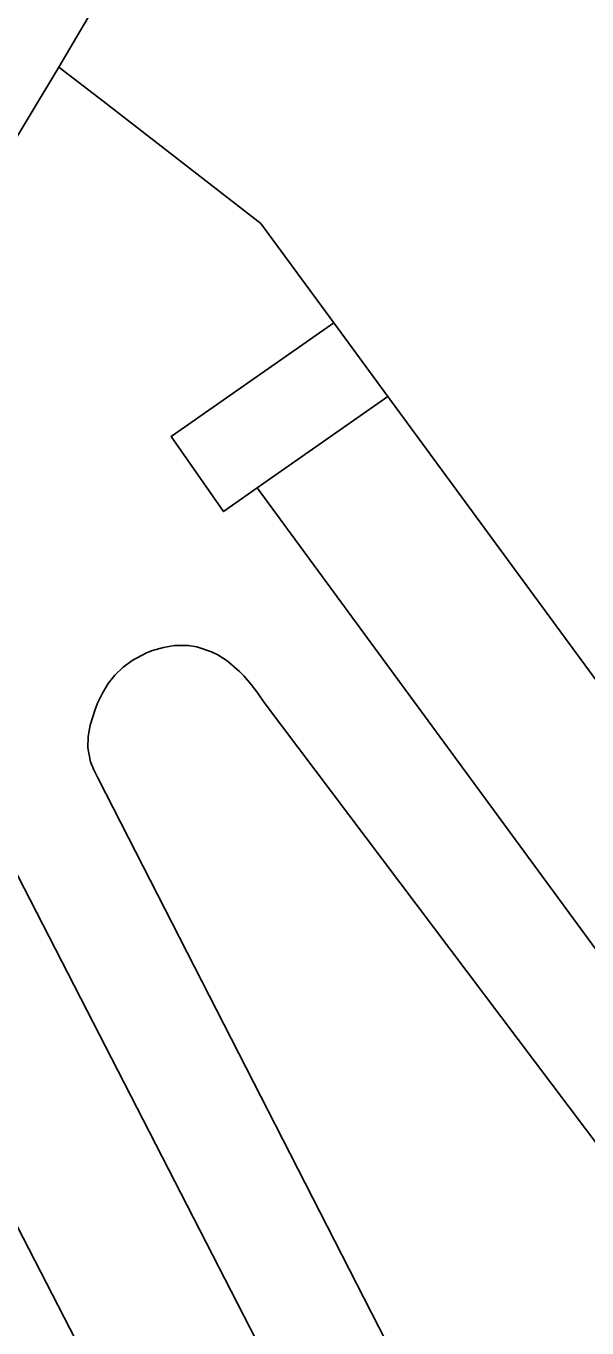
# Model space of a CAD drawing. Extents: x 161087 to 161926, y 382572 to 383873.
# Drawn here: x 161762.82 to 161780.24, y 382914.81 to 382955.25 of the extents above; entities that cross this region are included whole.
import ezdxf

# ---------------------------------------------------------------- set-up
doc = ezdxf.new("R2010")
doc.units = 0
for name, color, linetype in [('IMGEO_Muur', 7, 'Continuous'), ('IMGEO_Pand', 7, 'Continuous'), ('IMGEO_Parkeervlak_gesloten', 7, 'Continuous'), ('IMGEO_Rijbaan_lokaal_gesloten', 7, 'Continuous'), ('IMGEO_Rijbaan_lokaal_open', 7, 'Continuous'), ('IMGEO_Voetpad_gesloten', 7, 'Continuous'), ('IMGEO_Voetpad_open', 7, 'Continuous')]:
    doc.layers.add(name, color=color, linetype=linetype)

msp = doc.modelspace()

# ---------------------------------------------------------------- linework, layer by layer
at = {"layer": 'IMGEO_Muur'}
for points in [[(161760.245, 382948), (161763.844, 382953.981)], [(161771.091, 382901.359), (161759.078, 382924.694), (161758.477, 382925.861), (161758.374, 382926.061)]]:
    msp.add_lwpolyline(points, dxfattribs=at)
at = {"layer": 'IMGEO_Pand'}
msp.add_lwpolyline([(161775.734, 382974.185), (161763.844, 382953.981), (161765.214, 382952.918), (161770.116, 382949.117), (161772.375, 382946.039), (161774.058, 382943.746), (161788.662, 382923.846), (161788.735, 382923.75), (161793.197, 382917.858), (161796.266, 382913.995), (161805.197, 382902.753), (161809.669, 382897.124), (161814.47, 382891.319), (161816.481, 382892.083), (161825.263, 382880.78)], dxfattribs=at)
at = {"layer": 'IMGEO_Parkeervlak_gesloten'}
for points in [[(161796.266, 382913.995), (161793.197, 382917.858), (161788.735, 382923.75), (161788.662, 382923.846), (161774.058, 382943.746), (161770.001, 382940.906), (161790.437, 382913.051), (161798.678, 382902.905), (161787.541, 382893.928), (161790.275, 382890.622), (161805.197, 382902.753)], [(161756.155, 382941.205), (161754.545, 382938.531), (161751.449, 382933.387), (161756.058, 382930.699), (161758.374, 382926.061), (161758.477, 382925.861), (161759.078, 382924.694), (161771.091, 382901.359), (161773.236, 382897.192), (161775.431, 382903.801), (161761, 382931.897)]]:
    msp.add_lwpolyline(points, close=True, dxfattribs=at)
msp.add_lwpolyline([(161791.248, 382906.325), (161770.22, 382934.243), (161770.018, 382934.527), (161769.809, 382934.805), (161769.586, 382935.07), (161769.453, 382935.208), (161769.069, 382935.535), (161768.775, 382935.722), (161768.581, 382935.819), (161768.125, 382935.969), (161767.867, 382936.01), (161767.433, 382936.01), (161767.088, 382935.954), (161766.75, 382935.854), (161766.562, 382935.78), (161766.118, 382935.543), (161765.837, 382935.337), (161765.582, 382935.094), (161765.373, 382934.83), (161765.192, 382934.535), (161765.041, 382934.217), (161764.965, 382934.024), (161764.817, 382933.533), (161764.757, 382933.181), (161764.746, 382932.831), (161764.822, 382932.397), (161764.913, 382932.169), (161765.074, 382931.859), (161780.649, 382901.401)], dxfattribs=at)
at = {"layer": 'IMGEO_Rijbaan_lokaal_gesloten'}
msp.add_lwpolyline([(161770.001, 382940.906), (161768.956, 382940.174), (161767.325, 382942.503), (161772.375, 382946.039), (161770.116, 382949.117), (161765.214, 382952.918), (161763.844, 382953.981), (161760.245, 382948), (161757.765, 382943.88), (161756.155, 382941.205), (161761, 382931.897), (161775.431, 382903.801), (161773.236, 382897.192), (161776.376, 382891.093), (161783.036, 382895.982), (161785.452, 382892.043), (161787.763, 382889.132), (161792.612, 382883.021), (161794.956, 382884.96), (161790.275, 382890.622), (161787.541, 382893.928), (161798.678, 382902.905), (161790.437, 382913.051)], close=True, dxfattribs=at)
msp.add_lwpolyline([(161780.649, 382901.401), (161765.074, 382931.859), (161764.913, 382932.169), (161764.822, 382932.397), (161764.746, 382932.831), (161764.757, 382933.181), (161764.817, 382933.533), (161764.965, 382934.024), (161765.041, 382934.217), (161765.192, 382934.535), (161765.373, 382934.83), (161765.582, 382935.094), (161765.837, 382935.337), (161766.118, 382935.543), (161766.562, 382935.78), (161766.75, 382935.854), (161767.088, 382935.954), (161767.433, 382936.01), (161767.867, 382936.01), (161768.125, 382935.969), (161768.581, 382935.819), (161768.775, 382935.722), (161769.069, 382935.535), (161769.453, 382935.208), (161769.586, 382935.07), (161769.809, 382934.805), (161770.018, 382934.527), (161770.22, 382934.243), (161791.248, 382906.325)], dxfattribs=at)
at = {"layer": 'IMGEO_Rijbaan_lokaal_open'}
msp.add_lwpolyline([(161789.672, 382865.069), (161784.138, 382876.015), (161780.366, 382883.342), (161776.376, 382891.093), (161773.236, 382897.192), (161771.091, 382901.359), (161759.078, 382924.694), (161754.557, 382922.389), (161762.135, 382908.027), (161763.926, 382904.529), (161765.524, 382901.027), (161770.996, 382891.041), (161776.413, 382880.664), (161778.973, 382875.402), (161781.64, 382869.915)], dxfattribs=at)
at = {"layer": 'IMGEO_Voetpad_gesloten'}
msp.add_lwpolyline([(161774.058, 382943.746), (161772.375, 382946.039), (161767.325, 382942.503), (161768.956, 382940.174), (161770.001, 382940.906)], close=True, dxfattribs=at)
at = {"layer": 'IMGEO_Voetpad_open'}
msp.add_lwpolyline([(161745.707, 382923.342), (161747.568, 382926.463), (161750.898, 382924.454), (161753.782, 382922.714), (161753.84, 382922.8), (161754.557, 382922.389), (161759.078, 382924.694), (161758.477, 382925.861), (161749.949, 382931.024), (161751.449, 382933.387), (161754.545, 382938.531), (161756.155, 382941.205), (161757.765, 382943.88), (161760.245, 382948), (161763.844, 382953.981), (161775.734, 382974.185)], dxfattribs=at)

doc.saveas('drawing.dxf')
